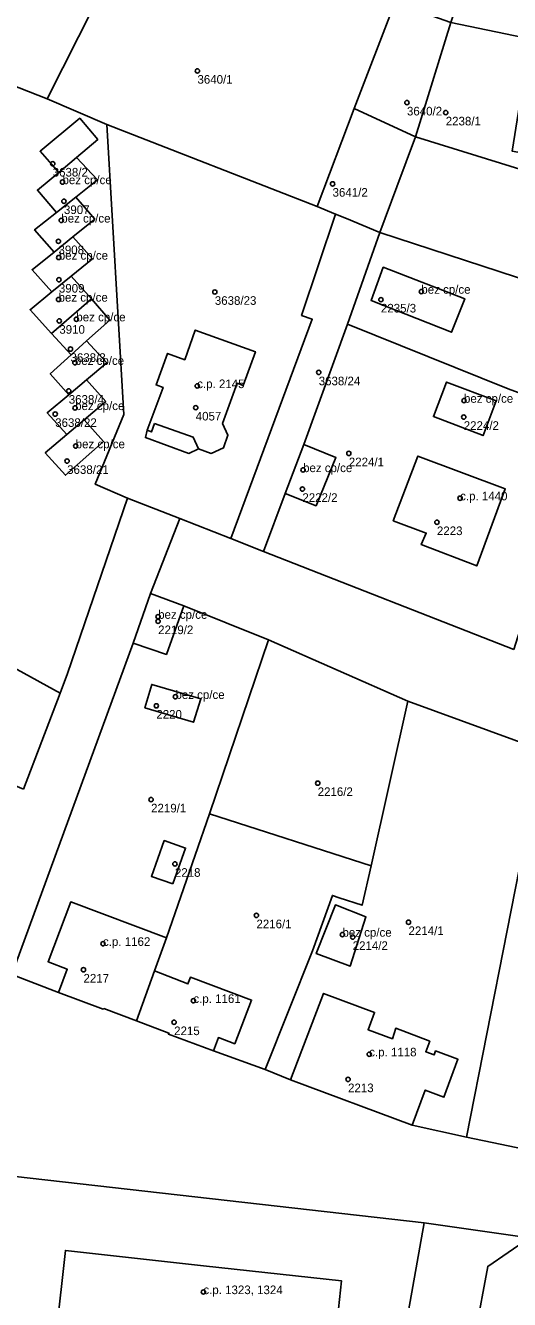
# Model space of a CAD drawing. Extents: x -878211 to -870363, y -1058464 to -1052522.
# Drawn here: x -874607.3 to -874551, y -1055364 to -1055215.9 of the extents above; entities that cross this region are included whole.
import ezdxf

# ---------------------------------------------------------------- set-up
doc = ezdxf.new("R2010")
doc.units = 0
for name, color, linetype in [('Definiční body', 7, 'Continuous'), ('Polygon budovy', 7, 'Continuous'), ('Polygon parcely', 7, 'Continuous')]:
    doc.layers.add(name, color=color, linetype=linetype)

msp = doc.modelspace()

# ---------------------------------------------------------------- linework, layer by layer
at = {"layer": 'Definiční body'}
for centre in [(-874587.29, -1055221.19994), (-874562.93, -1055224.88994), (-874558.42, -1055226.04994), (-874604.12, -1055231.98994), (-874602.98, -1055234.11994), (-874571.58, -1055234.32994), (-874602.81, -1055236.34994), (-874603.12, -1055238.57994), (-874603.45, -1055241.00994), (-874603.41, -1055242.88994), (-874603.4, -1055245.47994), (-874585.27, -1055246.89994), (-874561.26, -1055246.84994), (-874603.44, -1055247.76994), (-874565.96, -1055247.78994), (-874603.35, -1055250.25994), (-874601.37, -1055250.05994), (-874602.05, -1055253.52994), (-874601.54, -1055255.11994), (-874573.19, -1055256.24994), (-874602.25, -1055258.38994), (-874587.32, -1055257.81994), (-874601.51, -1055260.36994), (-874587.49, -1055260.33994), (-874556.3, -1055259.51994), (-874603.83, -1055261.08994), (-874556.33, -1055261.42994), (-874601.45, -1055264.80994), (-874602.44, -1055266.54994), (-874569.69, -1055265.65994), (-874575.01, -1055267.57994), (-874575.09, -1055269.79994), (-874556.75, -1055270.85994), (-874559.45, -1055273.65994), (-874591.86, -1055284.62994), (-874591.86, -1055285.16994), (-874589.85, -1055293.93994), (-874592.07, -1055294.98994), (-874573.31, -1055303.97994), (-874592.68, -1055305.88994), (-874589.91, -1055313.36994), (-874580.43, -1055319.34994), (-874562.75, -1055320.13994), (-874598.27, -1055322.63994), (-874570.43, -1055321.56994), (-874569.24, -1055321.86994), (-874600.54, -1055325.65994), (-874587.76, -1055329.26994), (-874590, -1055331.76994), (-874567.32, -1055335.47994), (-874569.78, -1055338.39994), (-874586.6, -1055363.10994)]:
    msp.add_circle(centre, 0.25, dxfattribs=at)
at = {"layer": 'Polygon budovy'}
for points in [[(-874605.89, -1055235.06), (-874603.67, -1055237.64), (-874601.44, -1055235.87), (-874598.9, -1055233.86), (-874601.35, -1055231.26), (-874603.39, -1055233.02)], [(-874603.67, -1055237.64), (-874606.22, -1055239.66), (-874603.94, -1055242.25), (-874601.76, -1055240.49), (-874599.23, -1055238.44), (-874601.44, -1055235.87)], [(-874603.94, -1055242.25), (-874606.51, -1055244.32), (-874604.22, -1055246.89), (-874601.97, -1055245.05), (-874599.51, -1055243.03), (-874601.76, -1055240.49)], [(-874565.68, -1055244.02), (-874567.11, -1055247.88), (-874557.74, -1055251.57), (-874556.21, -1055247.68)], [(-874604.22, -1055246.89), (-874606.75, -1055248.96), (-874604.25, -1055251.72), (-874599.62, -1055247.71), (-874601.97, -1055245.05)], [(-874604.25, -1055251.72), (-874601.99, -1055254.21), (-874600.17, -1055252.57), (-874597.46, -1055250.17), (-874599.62, -1055247.71)], [(-874592.29, -1055262.19), (-874587.78, -1055263.75), (-874587.17, -1055265.11), (-874585.7, -1055265.65), (-874584.28, -1055265.02), (-874583.75, -1055263.55), (-874584.36, -1055262.19), (-874582.68, -1055257.51), (-874581.98, -1055257.76), (-874580.55, -1055253.85), (-874587.54, -1055251.32), (-874588.76, -1055254.77), (-874590.76, -1055254.03), (-874592.1, -1055257.69), (-874591.29, -1055257.98), (-874593.12, -1055262.96), (-874592.64, -1055263.15)], [(-874604.41, -1055256.4), (-874602.24, -1055258.84), (-874600.18, -1055257.11), (-874597.82, -1055255.14), (-874600.17, -1055252.57), (-874601.99, -1055254.21)], [(-874602.24, -1055258.84), (-874604.75, -1055260.94), (-874602.49, -1055263.47), (-874600.47, -1055261.75), (-874597.96, -1055259.62), (-874600.18, -1055257.11)], [(-874558.32, -1055257.36), (-874559.86, -1055261.38), (-874554.08, -1055263.58), (-874552.54, -1055259.54)], [(-874604.98, -1055265.59), (-874602.65, -1055268.2), (-874598.23, -1055264.29), (-874600.47, -1055261.75), (-874602.49, -1055263.47)], [(-874571.19, -1055266.15), (-874574.93, -1055264.61), (-874577.09, -1055270.3), (-874573.49, -1055271.74)], [(-874561.65, -1055265.97), (-874564.53, -1055273.48), (-874560.69, -1055274.92), (-874561.27, -1055276.26), (-874554.82, -1055278.74), (-874551.5, -1055269.77)], [(-874594.78, -1055287.7), (-874590.9, -1055289.01), (-874588.88, -1055283.38), (-874592.73, -1055281.94)], [(-874593.4, -1055295.21), (-874587.75, -1055296.89), (-874586.88, -1055294.17), (-874592.61, -1055292.5)], [(-874592.3, -1055325.78), (-874590.89, -1055321.96), (-874602.03, -1055317.77), (-874604.65, -1055324.73), (-874602.42, -1055325.6), (-874603.46, -1055328.32), (-874598.27, -1055330.26), (-874598.18, -1055330.17), (-874594.38, -1055331.6)], [(-874573.47, -1055323.78), (-874569.52, -1055325.23), (-874567.71, -1055319.5), (-874571.24, -1055318.12)], [(-874592.3, -1055325.78), (-874594.38, -1055331.6), (-874590.61, -1055333.02), (-874590.67, -1055333.14), (-874585.41, -1055335.1), (-874584.86, -1055333.55), (-874582.96, -1055334.26), (-874580.99, -1055329.18), (-874588.1, -1055326.54), (-874588.4, -1055327.3)], [(-874576.47, -1055338.44), (-874562.33, -1055343.74), (-874560.8, -1055339.65), (-874558.63, -1055340.48), (-874557, -1055336.06), (-874559.6, -1055335.09), (-874559.77, -1055335.56), (-874560.74, -1055335.2), (-874560.29, -1055333.97), (-874564.24, -1055332.47), (-874564.63, -1055333.68), (-874567.45, -1055332.64), (-874566.7, -1055330.62), (-874572.62, -1055328.41)], [(-874603.7, -1055368.03), (-874587.61, -1055369.83), (-874571.58, -1055371.56), (-874570.53, -1055361.83), (-874586.6, -1055360.07), (-874602.64, -1055358.28)]]:
    msp.add_lwpolyline(points, close=True, dxfattribs=at)
at = {"layer": 'Polygon parcely'}
for points in [[(-874603, -1055198.9), (-874602.25, -1055197.32), (-874593.63, -1055201.56), (-874590.98, -1055196.73), (-874613.08, -1055187.57), (-874613.99, -1055189.24), (-874627.32, -1055215.57), (-874614.11, -1055220.78), (-874612.21, -1055221.54), (-874604.78, -1055224.46), (-874597.46, -1055209.99), (-874606.34, -1055205.64), (-874604.98, -1055202.93), (-874607.07, -1055201.88), (-874605.12, -1055197.89)], [(-874590.98, -1055196.73), (-874593.63, -1055201.56), (-874584.59, -1055206.01), (-874585.36, -1055207.56), (-874583.26, -1055208.61), (-874585.22, -1055212.63), (-874587.3, -1055211.59), (-874588.64, -1055214.26), (-874597.46, -1055209.99), (-874604.78, -1055224.46), (-874597.84, -1055227.43), (-874573.38, -1055236.95), (-874569.05, -1055225.58), (-874564.36, -1055213.3), (-874562.51, -1055208.46), (-874562.79, -1055208.35), (-874581.95, -1055200.46)], [(-874554.48, -1055211.61), (-874556.26, -1055210.91), (-874557.82, -1055215.59), (-874545.12, -1055218.22), (-874531.9, -1055220.64), (-874531.19, -1055216.26)], [(-874564.36, -1055213.3), (-874569.05, -1055225.58), (-874561.93, -1055228.88), (-874557.82, -1055215.59)], [(-874557.82, -1055215.59), (-874561.93, -1055228.88), (-874528.43, -1055239.23), (-874526.22, -1055228.31), (-874525.43, -1055224.85), (-874529.07, -1055224.18), (-874530.06, -1055229.25), (-874532, -1055228.9), (-874533.24, -1055235.33), (-874538.39, -1055234.4), (-874537.65, -1055230.48), (-874539.12, -1055230.22), (-874539.54, -1055232.54), (-874550.71, -1055230.53), (-874549.37, -1055222.28), (-874545.94, -1055222.78), (-874545.12, -1055218.22)], [(-874569.97, -1055238.37), (-874566.07, -1055240), (-874564.09, -1055234.69), (-874561.93, -1055228.88), (-874569.05, -1055225.58), (-874573.38, -1055236.95), (-874571.24, -1055237.84)], [(-874603.94, -1055242.25), (-874606.22, -1055239.66), (-874603.67, -1055237.64), (-874605.89, -1055235.06), (-874603.39, -1055233.02), (-874605.59, -1055230.55), (-874600.98, -1055226.7), (-874598.88, -1055229.17), (-874601.35, -1055231.26), (-874598.9, -1055233.86), (-874601.44, -1055235.87), (-874599.23, -1055238.44), (-874601.76, -1055240.49), (-874599.51, -1055243.03), (-874601.97, -1055245.05), (-874599.62, -1055247.71), (-874597.46, -1055250.17), (-874600.17, -1055252.57), (-874597.82, -1055255.14), (-874600.18, -1055257.11), (-874597.96, -1055259.62), (-874600.47, -1055261.75), (-874598.23, -1055264.29), (-874602.65, -1055268.2), (-874604.98, -1055265.59), (-874602.49, -1055263.47), (-874604.75, -1055260.94), (-874602.24, -1055258.84), (-874604.41, -1055256.4), (-874601.99, -1055254.21), (-874604.25, -1055251.72), (-874606.75, -1055248.96), (-874604.22, -1055246.89), (-874606.51, -1055244.32)], [(-874603.39, -1055233.02), (-874601.35, -1055231.26), (-874598.88, -1055229.17), (-874600.98, -1055226.7), (-874605.59, -1055230.55)], [(-874575.18, -1055249.62), (-874571.24, -1055237.84), (-874573.38, -1055236.95), (-874597.84, -1055227.43), (-874595.86, -1055261.15), (-874599.17, -1055269.24), (-874595.42, -1055270.85), (-874589.35, -1055273.23), (-874583.4, -1055275.55), (-874573.94, -1055250.07)], [(-874561.93, -1055228.88), (-874564.09, -1055234.69), (-874566.07, -1055240), (-874534.29, -1055250.37), (-874485.24, -1055263.92), (-874478.69, -1055265.74), (-874476.03, -1055266.55), (-874474.25, -1055260.21), (-874473.33, -1055255.94), (-874473.59, -1055255.01), (-874479, -1055253.65), (-874489.07, -1055251.18), (-874499.07, -1055248.11), (-874509.8, -1055245.09), (-874528.43, -1055239.23)], [(-874603.67, -1055237.64), (-874601.44, -1055235.87), (-874598.9, -1055233.86), (-874601.35, -1055231.26), (-874603.39, -1055233.02), (-874605.89, -1055235.06)], [(-874603.94, -1055242.25), (-874601.76, -1055240.49), (-874599.23, -1055238.44), (-874601.44, -1055235.87), (-874603.67, -1055237.64), (-874606.22, -1055239.66)], [(-874583.4, -1055275.55), (-874579.6, -1055277.04), (-874577.09, -1055270.3), (-874574.93, -1055264.61), (-874569.86, -1055250.63), (-874566.07, -1055240), (-874569.97, -1055238.37), (-874571.24, -1055237.84), (-874575.18, -1055249.62), (-874573.94, -1055250.07)], [(-874601.97, -1055245.05), (-874599.51, -1055243.03), (-874601.76, -1055240.49), (-874603.94, -1055242.25), (-874606.51, -1055244.32), (-874604.22, -1055246.89)], [(-874569.86, -1055250.63), (-874551.16, -1055258.17), (-874541.99, -1055261.54), (-874537.94, -1055262.67), (-874534.29, -1055250.37), (-874566.07, -1055240)], [(-874556.21, -1055247.68), (-874565.68, -1055244.02), (-874567.11, -1055247.88), (-874557.74, -1055251.57)], [(-874556.21, -1055247.68), (-874557.74, -1055251.57), (-874567.11, -1055247.88), (-874565.68, -1055244.02)], [(-874604.22, -1055246.89), (-874606.75, -1055248.96), (-874604.25, -1055251.72), (-874599.62, -1055247.71), (-874601.97, -1055245.05)], [(-874599.62, -1055247.71), (-874604.25, -1055251.72), (-874601.99, -1055254.21), (-874600.17, -1055252.57), (-874597.46, -1055250.17)], [(-874592.1, -1055257.69), (-874590.76, -1055254.03), (-874588.76, -1055254.77), (-874587.54, -1055251.32), (-874580.55, -1055253.85), (-874581.98, -1055257.76), (-874582.68, -1055257.51), (-874584.36, -1055262.19), (-874583.75, -1055263.55), (-874584.28, -1055265.02), (-874585.7, -1055265.65), (-874587.17, -1055265.11), (-874588.31, -1055265.65), (-874593.33, -1055263.82), (-874593.12, -1055262.96), (-874591.29, -1055257.98)], [(-874592.1, -1055257.69), (-874591.29, -1055257.98), (-874593.12, -1055262.96), (-874593.33, -1055263.82), (-874588.31, -1055265.65), (-874587.17, -1055265.11), (-874585.7, -1055265.65), (-874584.28, -1055265.02), (-874583.75, -1055263.55), (-874584.36, -1055262.19), (-874582.68, -1055257.51), (-874581.98, -1055257.76), (-874580.55, -1055253.85), (-874587.54, -1055251.32), (-874588.76, -1055254.77), (-874590.76, -1055254.03)], [(-874550.49, -1055288.45), (-874541.99, -1055261.54), (-874551.16, -1055258.17), (-874569.86, -1055250.63), (-874574.93, -1055264.61), (-874571.19, -1055266.15), (-874573.49, -1055271.74), (-874577.09, -1055270.3), (-874579.6, -1055277.04)], [(-874602.24, -1055258.84), (-874600.18, -1055257.11), (-874597.82, -1055255.14), (-874600.17, -1055252.57), (-874601.99, -1055254.21), (-874604.41, -1055256.4)], [(-874600.47, -1055261.75), (-874597.96, -1055259.62), (-874600.18, -1055257.11), (-874602.24, -1055258.84), (-874604.75, -1055260.94), (-874602.49, -1055263.47)], [(-874559.86, -1055261.38), (-874558.32, -1055257.36), (-874552.54, -1055259.54), (-874554.08, -1055263.58)], [(-874559.86, -1055261.38), (-874554.08, -1055263.58), (-874552.54, -1055259.54), (-874558.32, -1055257.36)], [(-874600.47, -1055261.75), (-874602.49, -1055263.47), (-874604.98, -1055265.59), (-874602.65, -1055268.2), (-874598.23, -1055264.29)], [(-874573.49, -1055271.74), (-874571.19, -1055266.15), (-874574.93, -1055264.61), (-874577.09, -1055270.3)], [(-874561.27, -1055276.26), (-874560.69, -1055274.92), (-874564.53, -1055273.48), (-874561.65, -1055265.97), (-874551.5, -1055269.77), (-874554.82, -1055278.74)], [(-874561.27, -1055276.26), (-874554.82, -1055278.74), (-874551.5, -1055269.77), (-874561.65, -1055265.97), (-874564.53, -1055273.48), (-874560.69, -1055274.92)], [(-874592.73, -1055281.94), (-874594.78, -1055287.7), (-874590.9, -1055289.01), (-874588.88, -1055283.38)], [(-874585.9, -1055307.54), (-874579.01, -1055287.33), (-874588.88, -1055283.38), (-874590.9, -1055289.01), (-874594.78, -1055287.7), (-874608.88, -1055326.22), (-874603.46, -1055328.32), (-874602.42, -1055325.6), (-874604.65, -1055324.73), (-874602.03, -1055317.77), (-874590.89, -1055321.96)], [(-874607.5, -1055304.66), (-874603.24, -1055293.5), (-874616.74, -1055286.12), (-874617.14, -1055286.96), (-874618.71, -1055286.16), (-874623.74, -1055297.98)], [(-874567.11, -1055313.59), (-874562.81, -1055294.43), (-874579.01, -1055287.33), (-874585.9, -1055307.54)], [(-874587.75, -1055296.89), (-874586.88, -1055294.17), (-874592.61, -1055292.5), (-874593.4, -1055295.21)], [(-874587.75, -1055296.89), (-874593.4, -1055295.21), (-874592.61, -1055292.5), (-874586.88, -1055294.17)], [(-874567.11, -1055313.59), (-874585.9, -1055307.54), (-874590.89, -1055321.96), (-874592.3, -1055325.78), (-874588.4, -1055327.3), (-874588.1, -1055326.54), (-874580.99, -1055329.18), (-874582.96, -1055334.26), (-874584.86, -1055333.55), (-874585.41, -1055335.1), (-874579.42, -1055337.27), (-874573.92, -1055323.46), (-874571.6, -1055317.02), (-874570.83, -1055317.29), (-874568.14, -1055318.17)], [(-874590.15, -1055315.67), (-874588.67, -1055311.52), (-874591.15, -1055310.66), (-874592.64, -1055314.82)], [(-874590.15, -1055315.67), (-874592.64, -1055314.82), (-874591.15, -1055310.66), (-874588.67, -1055311.52)], [(-874592.3, -1055325.78), (-874590.89, -1055321.96), (-874602.03, -1055317.77), (-874604.65, -1055324.73), (-874602.42, -1055325.6), (-874603.46, -1055328.32), (-874598.27, -1055330.26), (-874598.18, -1055330.17), (-874594.38, -1055331.6)], [(-874569.52, -1055325.23), (-874573.47, -1055323.78), (-874571.24, -1055318.12), (-874567.71, -1055319.5)], [(-874569.52, -1055325.23), (-874567.71, -1055319.5), (-874571.24, -1055318.12), (-874573.47, -1055323.78)], [(-874588.4, -1055327.3), (-874592.3, -1055325.78), (-874594.38, -1055331.6), (-874590.61, -1055333.02), (-874590.67, -1055333.14), (-874585.41, -1055335.1), (-874584.86, -1055333.55), (-874582.96, -1055334.26), (-874580.99, -1055329.18), (-874588.1, -1055326.54)], [(-874560.29, -1055333.97), (-874564.24, -1055332.47), (-874564.63, -1055333.68), (-874567.45, -1055332.64), (-874566.7, -1055330.62), (-874572.62, -1055328.41), (-874576.47, -1055338.44), (-874562.33, -1055343.74), (-874560.8, -1055339.65), (-874558.63, -1055340.48), (-874557, -1055336.06), (-874559.6, -1055335.09), (-874559.77, -1055335.56), (-874560.74, -1055335.2)], [(-874587.61, -1055369.83), (-874571.58, -1055371.56), (-874570.53, -1055361.83), (-874586.6, -1055360.07), (-874602.64, -1055358.28), (-874603.7, -1055368.03)], [(-874587.61, -1055369.83), (-874603.7, -1055368.03), (-874602.64, -1055358.28), (-874586.6, -1055360.07), (-874570.53, -1055361.83), (-874571.58, -1055371.56)]]:
    msp.add_lwpolyline(points, close=True, dxfattribs=at)
for points in [[(-874616.74, -1055286.12), (-874603.24, -1055293.5), (-874602.38, -1055291.25), (-874595.42, -1055270.85), (-874599.17, -1055269.24), (-874595.86, -1055261.15), (-874597.84, -1055227.43), (-874604.78, -1055224.46), (-874612.21, -1055221.54)], [(-874608.88, -1055326.22), (-874594.78, -1055287.7), (-874592.73, -1055281.94), (-874589.35, -1055273.23), (-874595.42, -1055270.85), (-874602.38, -1055291.25), (-874603.24, -1055293.5), (-874607.5, -1055304.66)], [(-874550.49, -1055288.45), (-874579.6, -1055277.04), (-874583.4, -1055275.55), (-874589.35, -1055273.23), (-874592.73, -1055281.94), (-874588.88, -1055283.38), (-874579.01, -1055287.33), (-874562.81, -1055294.43), (-874547.22, -1055300.13)], [(-874547.22, -1055300.13), (-874562.81, -1055294.43), (-874567.11, -1055313.59), (-874568.14, -1055318.17), (-874570.83, -1055317.29), (-874571.6, -1055317.02), (-874573.92, -1055323.46), (-874579.42, -1055337.27), (-874576.47, -1055338.44), (-874572.62, -1055328.41), (-874566.7, -1055330.62), (-874567.45, -1055332.64), (-874564.63, -1055333.68), (-874564.24, -1055332.47), (-874560.29, -1055333.97), (-874560.74, -1055335.2), (-874559.77, -1055335.56), (-874559.6, -1055335.09), (-874557, -1055336.06), (-874558.63, -1055340.48), (-874560.8, -1055339.65), (-874562.33, -1055343.74), (-874556.02, -1055345.11), (-874548.92, -1055309.08)], [(-874548.92, -1055309.08), (-874556.02, -1055345.11), (-874547.26, -1055346.95)], [(-874440.46, -1055366.4), (-874457.59, -1055363.21), (-874467.44, -1055361.45), (-874481.31, -1055358.93), (-874486.38, -1055358.06), (-874495.11, -1055356.46), (-874509.26, -1055353.77), (-874515.25, -1055352.72), (-874522.62, -1055351.37), (-874527.94, -1055350.34), (-874536.46, -1055348.78), (-874547.26, -1055346.95), (-874556.02, -1055345.11), (-874562.33, -1055343.74), (-874576.47, -1055338.44), (-874579.42, -1055337.27), (-874585.41, -1055335.1), (-874590.67, -1055333.14), (-874590.61, -1055333.02), (-874594.38, -1055331.6), (-874598.18, -1055330.17), (-874598.27, -1055330.26), (-874603.46, -1055328.32), (-874608.88, -1055326.22)], [(-874567.71, -1055393.14), (-874560.94, -1055355.08), (-874610.53, -1055349.47), (-874631.27, -1055348.58), (-874639.08, -1055349.33), (-874649.79, -1055352.9), (-874655.38, -1055356.12), (-874661.34, -1055360.55), (-874664.7, -1055364.31)], [(-874610.53, -1055349.47), (-874560.94, -1055355.08), (-874548.98, -1055356.76), (-874532.49, -1055359.77), (-874529.59, -1055360.33), (-874508.36, -1055364.31)], [(-874556.41, -1055375.5), (-874553.54, -1055360.14), (-874548.81, -1055356.91), (-874548.98, -1055356.76), (-874560.94, -1055355.08), (-874567.71, -1055393.14)], [(-874508.36, -1055364.31), (-874529.59, -1055360.33), (-874532.49, -1055359.77), (-874548.98, -1055356.76), (-874548.81, -1055356.91), (-874553.54, -1055360.14), (-874556.41, -1055375.5)]]:
    msp.add_lwpolyline(points, dxfattribs=at)

# ---------------------------------------------------------------- texts
at = {"layer": 'Definiční body'}
for s, p in [('3640/1', (-874587.29, -1055222.689)), ('3640/2', (-874562.93, -1055226.379)), ('2238/1', (-874558.42, -1055227.539)), ('3638/2', (-874604.12, -1055233.479)), ('bez cp/ce', (-874602.98, -1055234.37)), ('3641/2', (-874571.58, -1055235.819)), ('3907', (-874602.81, -1055237.839)), ('bez cp/ce', (-874603.12, -1055238.83)), ('3908', (-874603.45, -1055242.499)), ('bez cp/ce', (-874603.41, -1055243.139)), ('bez cp/ce', (-874603.44, -1055248.02)), ('3909', (-874603.4, -1055246.969)), ('bez cp/ce', (-874561.26, -1055247.1)), ('3638/23', (-874585.27, -1055248.389)), ('2235/3', (-874565.96, -1055249.279)), ('bez cp/ce', (-874601.37, -1055250.31)), ('3910', (-874603.35, -1055251.749)), ('3638/3', (-874602.05, -1055255.019)), ('bez cp/ce', (-874601.54, -1055255.37)), ('c.p. 2145', (-874587.32, -1055258.07)), ('3638/24', (-874573.19, -1055257.739)), ('3638/4', (-874602.25, -1055259.879)), ('bez cp/ce', (-874556.3, -1055259.77)), ('bez cp/ce', (-874601.51, -1055260.62)), ('3638/22', (-874603.83, -1055262.579)), ('4057', (-874587.49, -1055261.829)), ('2224/2', (-874556.33, -1055262.919)), ('bez cp/ce', (-874601.45, -1055265.06)), ('2224/1', (-874569.69, -1055267.149)), ('3638/21', (-874602.44, -1055268.039)), ('bez cp/ce', (-874575.01, -1055267.83)), ('2222/2', (-874575.09, -1055271.289)), ('c.p. 1440', (-874556.75, -1055271.11)), ('2223', (-874559.45, -1055275.149)), ('bez cp/ce', (-874591.86, -1055284.879)), ('2219/2', (-874591.86, -1055286.659)), ('bez cp/ce', (-874589.85, -1055294.19)), ('2220', (-874592.07, -1055296.479)), ('2216/2', (-874573.31, -1055305.469)), ('2219/1', (-874592.68, -1055307.379)), ('2218', (-874589.91, -1055314.859)), ('2216/1', (-874580.43, -1055320.839)), ('bez cp/ce', (-874570.43, -1055321.82)), ('2214/1', (-874562.75, -1055321.629)), ('c.p. 1162', (-874598.27, -1055322.889)), ('2214/2', (-874569.24, -1055323.359)), ('2217', (-874600.54, -1055327.149)), ('c.p. 1161', (-874587.76, -1055329.52)), ('2215', (-874590, -1055333.259)), ('c.p. 1118', (-874567.32, -1055335.73)), ('2213', (-874569.78, -1055339.889)), ('c.p. 1323, 1324', (-874586.6, -1055363.36))]:
    msp.add_text(s, height=0.999996, dxfattribs=at).set_placement(p)

doc.saveas('drawing.dxf')
